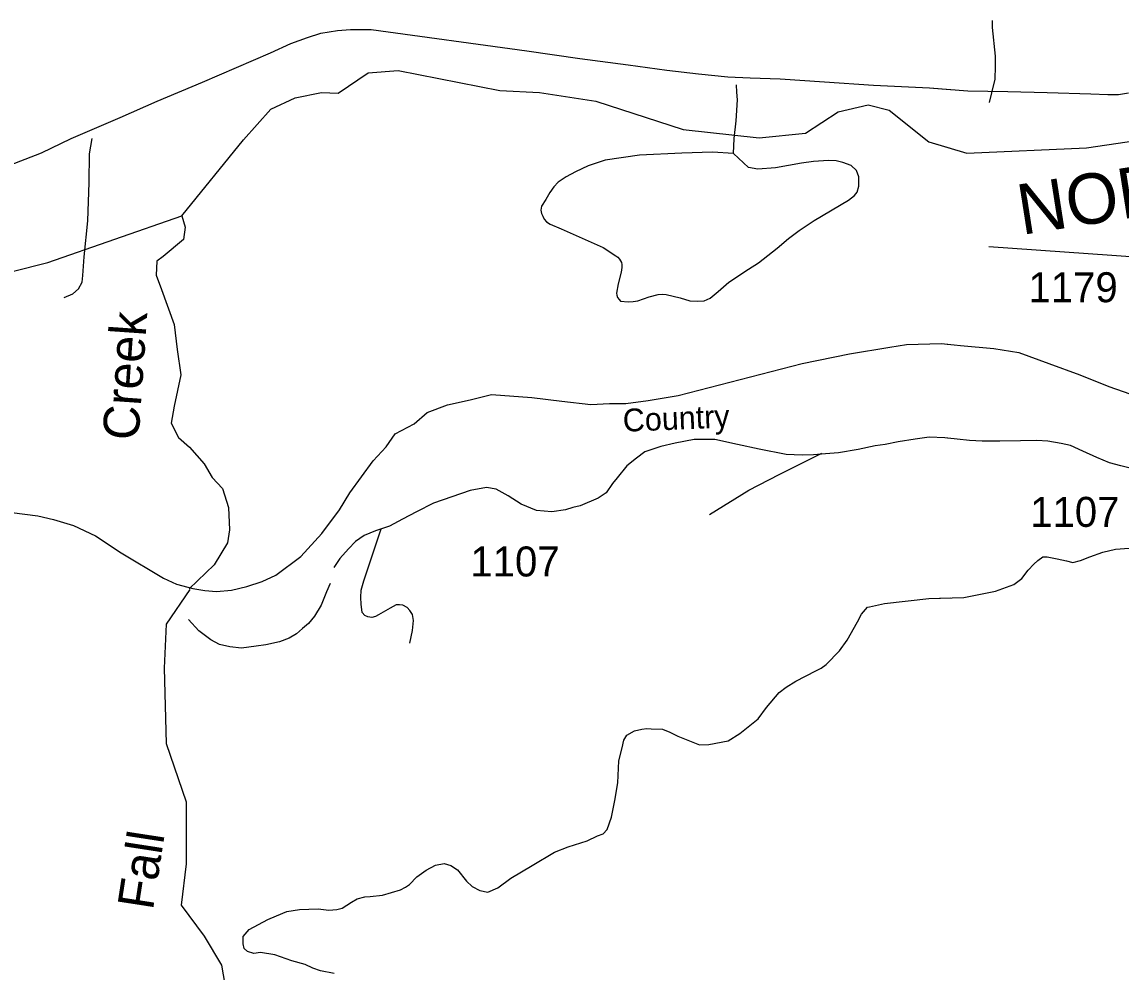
# Model space of a CAD drawing. Extents: x 990631 to 1056237, y 535999 to 585651.
# Drawn here: x 1017384 to 1021960, y 549002 to 552960 of the extents above; entities that cross this region are included whole.
import ezdxf

# ---------------------------------------------------------------- set-up
doc = ezdxf.new("R2010")
doc.units = 0
for name, color, linetype in [('Exist Hydrographic Creek Single Shore', 7, 'Continuous'), ('Exist Hydrographic Creek Single Shore Label', 7, 'Continuous'), ('Exist Hydrographic River Shore', 7, 'Continuous'), ('Exist Hydrographic River Shore Label', 7, 'Continuous'), ('Exist Railroad Mainline', 7, 'Continuous'), ('Exist Road Non-System Type 51', 7, 'Continuous'), ('Exist Road Primary US Attributed', 7, 'Continuous'), ('Exist Road Secondary Type 41 Attributed', 7, 'Continuous'), ('Exist Road Secondary Type 51 Attributed', 7, 'Continuous'), ('Exist Road Secondary Type 51 Label', 7, 'Continuous'), ('Exist Road Secondary Type 51 Number Label', 7, 'Continuous')]:
    doc.layers.add(name, color=color, linetype=linetype)

msp = doc.modelspace()

# ---------------------------------------------------------------- linework, layer by layer
at = {"layer": 'Exist Hydrographic Creek Single Shore'}
for points in [[(1018048.7, 552152.7), (1018063.4, 552104.9), (1018056, 552053.4), (1017971.5, 551983.6), (1017945.5, 551963.8), (1017941.8, 551905.7), (1017964.4, 551845.7), (1018017.4, 551699.8), (1018030.2, 551595.7), (1018045, 551489.6), (1018017.3, 551359.5), (1018004.7, 551288.4), (1018034.8, 551229), (1018081.1, 551189.2), (1018141.7, 551119.5), (1018176.1, 551062.6), (1018217.9, 551016.6), (1018243, 550937.1), (1018247.2, 550845.1), (1018238.8, 550790.7), (1018184.5, 550698.7), (1018080, 550598.4)], [(1018048.7, 552152.7), (1018063.4, 552104.9), (1018056, 552053.4), (1017971.5, 551983.6), (1017945.5, 551963.8), (1017941.8, 551905.7), (1017964.4, 551845.7), (1018017.4, 551699.8), (1018030.2, 551595.7), (1018045, 551489.6), (1018017.3, 551359.5), (1018004.7, 551288.4), (1018034.8, 551229), (1018081.1, 551189.2), (1018141.7, 551119.5), (1018176.1, 551062.6), (1018217.9, 551016.6), (1018243, 550937.1), (1018247.2, 550845.1), (1018238.8, 550790.7), (1018184.5, 550698.7), (1018080, 550598.4)], [(1018082.9, 550596.4), (1017983.8, 550452), (1017975.5, 550268), (1017983.8, 549954.3), (1018067.4, 549711.8), (1018067.4, 549452.5), (1018046.5, 549281.1), (1018142.7, 549151.4), (1018213.7, 549030.1), (1018251.3, 548812.7), (1018335, 548540.8), (1018318.2, 548168.7), (1018230.4, 547984.6)]]:
    msp.add_lwpolyline(points, dxfattribs=at)
at = {"layer": 'Exist Hydrographic River Shore'}
for points in [[(1018048.7, 552152.7), (1018305.9, 552468.8), (1018419.8, 552597.5), (1018520.6, 552644.8), (1018630.8, 552666.9), (1018700.6, 552663.2), (1018825.5, 552747.8), (1018950.5, 552758.8), (1019373, 552674.3), (1019538.3, 552666.9), (1019773.4, 552630.1), (1020137.2, 552512.5), (1020452.7, 552478.2), (1020646, 552497.7), (1020781.9, 552585.9), (1020906.8, 552615.3), (1020995, 552593.2), (1021160.3, 552460.9), (1021249.1, 552434)], [(1018048.7, 552152.7), (1018305.9, 552468.8), (1018419.8, 552597.5), (1018520.6, 552644.8), (1018630.8, 552666.9), (1018700.6, 552663.2), (1018825.5, 552747.8), (1018950.5, 552758.8), (1019373, 552674.3), (1019538.3, 552666.9), (1019773.4, 552630.1), (1020137.2, 552512.5), (1020452.7, 552478.2), (1020646, 552497.7), (1020781.9, 552585.9), (1020906.8, 552615.3), (1020995, 552593.2), (1021160.3, 552460.9), (1021318.3, 552413.1), (1021815.9, 552435.4), (1022286.2, 552505.3)], [(1015129.9, 551945.2), (1015446.3, 551998.1), (1015637.4, 552056.9), (1015747.6, 552126.8), (1015890.9, 552174.6), (1016004.8, 552145.2), (1016151.7, 552034.9), (1016559.5, 551851.1), (1016705.1, 551800.1), (1017049.4, 551847.5), (1017491.3, 551958.2), (1018048.7, 552152.7)], [(1015129.9, 551945.2), (1015446.3, 551998.1), (1015637.4, 552056.9), (1015747.6, 552126.8), (1015890.9, 552174.6), (1016004.8, 552145.2), (1016151.7, 552034.9), (1016559.5, 551851.1), (1016705.1, 551800.1), (1017049.4, 551847.5), (1017491.3, 551958.2), (1018048.7, 552152.7)]]:
    msp.add_lwpolyline(points, dxfattribs=at)
at = {"layer": 'Exist Railroad Mainline'}
for points in [[(1017341.8, 550917.2), (1017449.9, 550903.4), (1017515.4, 550887.3), (1017598.7, 550861.9), (1017689, 550818.9), (1017795.9, 550748.7), (1017973.4, 550643.1), (1018026.9, 550617.7), (1018094.7, 550600.4), (1018145.3, 550591.2), (1018193.6, 550587.3), (1018255.7, 550593.5), (1018320, 550607.9), (1018383.3, 550629.7), (1018440.7, 550656.2), (1018545.3, 550733.8), (1018631.5, 550829.2), (1018705.1, 550928.1), (1018749.4, 550998.1), (1018845.5, 551131.9), (1018899.4, 551190.3), (1018937.5, 551244.8), (1019016.9, 551286.6), (1019071.2, 551332.6), (1019155.8, 551365), (1019250.4, 551385.9), (1019338.8, 551407.9), (1019506, 551395.3), (1019631.8, 551380), (1019751.6, 551366), (1019830.3, 551370.5), (1019898.5, 551370.1), (1019990.9, 551382.8), (1020116.3, 551403.7), (1020631.6, 551537.1), (1020829.9, 551577.4), (1020996.9, 551605.9), (1021066.4, 551616.5), (1021212.7, 551620.7), (1021249.1, 551616.9)], [(1017341.8, 550917.2), (1017449.9, 550903.4), (1017515.4, 550887.3), (1017598.7, 550861.9), (1017689, 550818.9), (1017795.9, 550748.7), (1017973.4, 550643.1), (1018026.9, 550617.7), (1018094.7, 550600.4), (1018145.3, 550591.2), (1018193.6, 550587.3), (1018255.7, 550593.5), (1018320, 550607.9), (1018383.3, 550629.7), (1018440.7, 550656.2), (1018545.3, 550733.8), (1018631.5, 550829.2), (1018705.1, 550928.1), (1018749.4, 550998.1), (1018845.5, 551131.9), (1018899.4, 551190.3), (1018937.5, 551244.8), (1019016.9, 551286.6), (1019071.2, 551332.6), (1019155.8, 551365), (1019250.4, 551385.9), (1019338.8, 551407.9), (1019506, 551395.3), (1019631.8, 551380), (1019751.6, 551366), (1019830.3, 551370.5), (1019898.5, 551370.1), (1019990.9, 551382.8), (1020116.3, 551403.7), (1020631.6, 551537.1), (1020829.9, 551577.4), (1020996.9, 551605.9), (1021066.4, 551616.5), (1021212.7, 551620.7), (1021292.1, 551612.4), (1021430.1, 551599.8), (1021534.6, 551583.1), (1021660, 551537.1), (1021788.2, 551489.8)], [(1021788.2, 551489.8), (1021908.7, 551441.8), (1022028.9, 551400.3)]]:
    msp.add_lwpolyline(points, dxfattribs=at)
at = {"layer": 'Exist Road Non-System Type 51'}
for points in [[(1021424.1, 552966.7), (1021423.1, 552936.7), (1021435.3, 552818.2), (1021435.8, 552774.2), (1021434, 552722.2), (1021420.2, 552664.7), (1021410.8, 552624.9)], [(1020347, 552412.3), (1020349.1, 552474.2), (1020357.6, 552547.9), (1020362.6, 552635.8), (1020359.6, 552667.9), (1020358.6, 552698.1)], [(1017559.4, 551812.7), (1017595.9, 551827.6), (1017618.5, 551848.9), (1017633.5, 551876.4), (1017636.4, 551904.2), (1017643, 551982.1), (1017658, 552131.6), (1017663.3, 552291.6), (1017665.3, 552411.6), (1017675.4, 552475.4)], [(1020347, 552412.3), (1020259.1, 552417.2), (1020131, 552413.4), (1019954.6, 552405.4), (1019811.7, 552384.1), (1019741, 552360.5), (1019688.1, 552336.1), (1019649.3, 552315.5), (1019616.6, 552292.6), (1019597.8, 552273.1), (1019581.2, 552249.7), (1019564.2, 552220.2), (1019547.2, 552192.7), (1019544.7, 552176.8), (1019546.2, 552162.7), (1019551.7, 552150.6), (1019557.5, 552138.3), (1019567.1, 552128.1), (1019582.7, 552117.6), (1019628.1, 552098.1), (1019703.1, 552065.6), (1019803.6, 552020.1), (1019856.5, 551986.2), (1019864.4, 551980.1), (1019872, 551971.7), (1019875.9, 551965.6), (1019879.5, 551957.6), (1019881.4, 551949.5), (1019880.9, 551937.5), (1019878.3, 551917.6), (1019866.6, 551869.8), (1019859.4, 551830.1), (1019861, 551822.1), (1019862.8, 551812), (1019870.4, 551803.7), (1019876.3, 551797.6), (1019908.3, 551794.5), (1019928.3, 551795.7), (1019948.4, 551799.1), (1019994.9, 551815.6), (1020033.3, 551824.2), (1020049.3, 551825.7), (1020065.3, 551825.2), (1020124.9, 551811.2), (1020164.4, 551798), (1020196.4, 551796.9), (1020224.4, 551797.9), (1020248.9, 551809.1), (1020281.9, 551838), (1020327.2, 551876.5), (1020408.9, 551929.9), (1020449.9, 551956.4), (1020527.9, 552017.9), (1020575.4, 552058.3), (1020620.4, 552090.9), (1020681.9, 552132.8), (1020824.9, 552218.2), (1020849.5, 552237.3), (1020861.9, 552251), (1020868.9, 552276.7), (1020868, 552314.7), (1020859, 552341.1), (1020835.6, 552362), (1020802, 552375.1), (1020774.4, 552382), (1020742.4, 552383.1), (1020680.1, 552379.1), (1020629.9, 552372.7), (1020521.1, 552352.3), (1020447, 552346.8), (1020409.1, 552354.2), (1020347, 552412.3)], [(1020246.9, 550908.6), (1020410.4, 551009.1), (1020536.6, 551075), (1020713.6, 551164)], [(1018998.1, 550371.8), (1019010, 550425.4), (1019013.5, 550467.3), (1019010.2, 550491.4), (1018998.7, 550507.9), (1018987.1, 550520.3), (1018969.5, 550530.9), (1018955.5, 550531.3), (1018941.6, 550531.8), (1018917.1, 550518.7), (1018868.1, 550490.3), (1018855.7, 550482.7), (1018839.7, 550479.3), (1018823.7, 550481.8), (1018811.8, 550488), (1018800.3, 550500.5), (1018795.6, 550534.8), (1018794.3, 550562.8), (1018795.3, 550592.8), (1018806.7, 550632.4), (1018835.4, 550715.4), (1018879.2, 550848.2)], [(1020050.8, 550014.5), (1020080.6, 550001.5), (1020114.1, 549984.4), (1020205, 549949.3), (1020243, 549950), (1020323.5, 549965.4), (1020372.6, 549995.8), (1020448.6, 550057.3), (1020484.2, 550104.2), (1020536.2, 550166.3), (1020565.1, 550189.6), (1020606, 550214.1), (1020689.5, 550257.3), (1020711.8, 550268.6), (1020732.3, 550284), (1020788.2, 550340.1), (1020819.7, 550385.1), (1020862.3, 550461.6), (1020879.3, 550493.1), (1020904.5, 550522.4), (1020912.6, 550524.1), (1020975.1, 550538), (1021159.7, 550557.9), (1021306.1, 550562.9), (1021437, 550588.7), (1021514, 550616.1), (1021546.9, 550641.1), (1021574, 550676.2), (1021596.7, 550701.3), (1021613.4, 550716.8), (1021634, 550732.2), (1021651.9, 550731.6), (1021693.6, 550724.2), (1021733.4, 550714.7), (1021759.1, 550708), (1021791.5, 550717), (1021830, 550731.6), (1021884.6, 550751.9), (1021937.1, 550764.1), (1022031.4, 550771)], [(1018666.2, 550620.4), (1018651.2, 550585.5), (1018629.2, 550530.3), (1018601.7, 550485.1), (1018576.7, 550454), (1018551.8, 550432.7), (1018527.2, 550411.5), (1018496.6, 550392.6), (1018456.1, 550378), (1018399.6, 550365.7), (1018359.3, 550359.1), (1018297.1, 550351.2), (1018249.2, 550356.7), (1018205.4, 550366.2), (1018170.2, 550385.5), (1018119.3, 550423.2), (1018076.9, 550470.6)], [(1020050.8, 550014.5), (1020080.6, 550001.5), (1020114.1, 549984.4), (1020205, 549949.3), (1020243, 549950), (1020323.5, 549965.4), (1020372.6, 549995.8), (1020448.6, 550057.3), (1020484.2, 550104.2), (1020536.2, 550166.3), (1020565.1, 550189.6), (1020606, 550214.1), (1020689.5, 550257.3), (1020711.8, 550268.6), (1020732.3, 550284), (1020788.2, 550340.1), (1020819.7, 550385.1), (1020862.3, 550461.6), (1020879.3, 550493.1), (1020904.5, 550522.4), (1020912.6, 550524.1), (1020975.1, 550538), (1021159.7, 550557.9), (1021249.1, 550561)], [(1018684.1, 548995.3), (1018626.5, 549007.3), (1018594.8, 549018.3), (1018563.2, 549033.4), (1018507.7, 549049.3), (1018436.6, 549073.7), (1018376.8, 549083.7), (1018348.7, 549078.7), (1018322.9, 549087.4), (1018309.3, 549099.9), (1018304.1, 549120.2), (1018305.1, 549150), (1018329.9, 549179.3), (1018407.4, 549220.8), (1018443.9, 549235.6), (1018486.7, 549254.2), (1018538.9, 549262.3), (1018617.1, 549265.8), (1018660.8, 549260.3), (1018695.1, 549263.2), (1018717.2, 549268.5), (1018756.1, 549293.2), (1018778.6, 549306.5), (1018810.8, 549315.3), (1018832.8, 549316.6), (1018885.2, 549323), (1018959.8, 549344.5), (1018980.3, 549355.7), (1018996.7, 549367.1), (1019027.7, 549398.1), (1019066.7, 549426.9), (1019105.3, 549447.6), (1019141.7, 549454.4), (1019169.5, 549445.5), (1019196.8, 549428.5), (1019235.2, 549381.3), (1019258.6, 549358.4), (1019290.1, 549341.4), (1019323.7, 549334.3), (1019364.5, 549352.9), (1019419.7, 549393.2), (1019507.6, 549446.2), (1019601.6, 549501.2), (1019658.2, 549523.2), (1019737.2, 549548.7), (1019780, 549569.2), (1019804.2, 549578.3), (1019820.9, 549596), (1019838.6, 549647.2), (1019852.8, 549717), (1019865.3, 549790.5), (1019868.5, 549882.5), (1019882.2, 549936), (1019889.3, 549967.9), (1019902.1, 549989.5), (1019934.6, 550006.4), (1019964.8, 550013.4), (1019985.1, 550016.6), (1020002.9, 550016), (1020050.8, 550014.5)]]:
    msp.add_lwpolyline(points, dxfattribs=at)
at = {"layer": 'Exist Road Primary US Attributed'}
for points in [[(1017310.6, 552355.2), (1017465, 552415.8), (1017588.7, 552474.6), (1017792.3, 552562.8), (1017945.8, 552630.4), (1018135.3, 552709.8), (1018418.7, 552832.2), (1018502.9, 552870.8), (1018572.2, 552896.3), (1018628.4, 552913.8), (1018698, 552924.9), (1018752, 552929), (1018837.1, 552928.3), (1019485.5, 552840.5), (1019705.8, 552808.5), (1019907.9, 552782.2), (1020068.5, 552760.1), (1020200, 552744.8), (1020323.2, 552732.4), (1020416, 552728.2), (1020540.5, 552724), (1020724.7, 552711.6), (1020929.5, 552697.7), (1021162.1, 552685.3), (1021249.1, 552678.5)], [(1017310.6, 552355.2), (1017465, 552415.8), (1017588.7, 552474.6), (1017792.3, 552562.8), (1017945.8, 552630.4), (1018135.3, 552709.8), (1018418.7, 552832.2), (1018502.9, 552870.8), (1018572.2, 552896.3), (1018628.4, 552913.8), (1018698, 552924.9), (1018752, 552929), (1018837.1, 552928.3), (1019485.5, 552840.5), (1019705.8, 552808.5), (1019907.9, 552782.2), (1020068.5, 552760.1), (1020200, 552744.8), (1020323.2, 552732.4), (1020416, 552728.2), (1020540.5, 552724), (1020724.7, 552711.6), (1020929.5, 552697.7), (1021162.1, 552685.3), (1021322.7, 552672.8), (1021488.8, 552670), (1021652.1, 552665.9), (1021834.9, 552660.3), (1021905.5, 552657.6), (1021949.8, 552657.6), (1021991.3, 552664.5)]]:
    msp.add_lwpolyline(points, dxfattribs=at)
at = {"layer": 'Exist Road Secondary Type 41 Attributed'}
msp.add_lwpolyline([(1023399.1, 552396.9), (1023356.3, 552392.1), (1023311.9, 552386.9), (1023244.1, 552379.1), (1023197.2, 552368.6), (1023165.9, 552342.5), (1023163.3, 552300.8), (1023158.1, 552261.6), (1023165.9, 552222.5), (1023163.3, 552175.5), (1023160.1, 552088.2), (1023143.3, 552008.7), (1023121.6, 551990.3), (1023082.5, 551992.9), (1023022.5, 551998.1), (1022889.5, 552003.3), (1022787.8, 551998.1), (1022722.6, 552000.7), (1022678.3, 551992.9), (1022636.6, 551987.7), (1022595.9, 551977), (1022511.3, 551959.7), (1022452.9, 551949.6), (1021410, 552022.9)], dxfattribs=at)
at = {"layer": 'Exist Road Secondary Type 51 Attributed'}
for points in [[(1021249.1, 551225.2), (1021225.9, 551227.7), (1021161.5, 551230), (1021102.9, 551221.9), (1021031.6, 551210.4), (1020977.6, 551200.1), (1020936.4, 551194.8), (1020865, 551179.4), (1020783.4, 551165.3), (1020729.3, 551161), (1020678.8, 551156.4), (1020631.6, 551155.2), (1020565.8, 551157.9), (1020453.4, 551180.1), (1020363.1, 551200.4), (1020269, 551220.7), (1020182.4, 551220.7), (1020103.1, 551205.9), (1020044.1, 551191.1), (1019977.8, 551169), (1019941.9, 551142.6), (1019901.7, 551110.4), (1019861.5, 551060.9), (1019843, 551038), (1019816.6, 550998.8), (1019783.3, 550977), (1019707.4, 550944.8), (1019677.6, 550937.9), (1019646.5, 550927.6), (1019590.2, 550919.5), (1019525.8, 550924.7), (1019462.6, 550951.1), (1019408.2, 550986.4), (1019358.4, 551014.1), (1019317.8, 551020.7), (1019250, 551008), (1019096.6, 550955), (1019026.6, 550920), (1018967.6, 550888.6), (1018914.1, 550859.1), (1018855.1, 550840.7), (1018809.1, 550820.4), (1018772.2, 550796.4), (1018742.7, 550765), (1018707.7, 550724.5), (1018681.9, 550687.6)], [(1022044.3, 551090.3), (1021959.3, 551110.4), (1021912.1, 551124.2), (1021859.3, 551146), (1021800.6, 551172.5), (1021750.1, 551195.5), (1021711, 551204.7), (1021655.8, 551213.9), (1021609.8, 551217.3), (1021542, 551215.6), (1021455.8, 551213.3), (1021381.1, 551213.3), (1021329.4, 551216.8), (1021225.9, 551227.7), (1021161.5, 551230), (1021102.9, 551221.9), (1021031.6, 551210.4), (1020977.6, 551200.1), (1020936.4, 551194.8), (1020865, 551179.4), (1020783.4, 551165.3), (1020729.3, 551161), (1020678.8, 551156.4), (1020631.6, 551155.2), (1020565.8, 551157.9), (1020453.4, 551180.1), (1020363.1, 551200.4), (1020269, 551220.7), (1020182.4, 551220.7), (1020103.1, 551205.9), (1020044.1, 551191.1), (1019977.8, 551169), (1019941.9, 551142.6), (1019901.7, 551110.4), (1019861.5, 551060.9), (1019843, 551038), (1019816.6, 550998.8), (1019783.3, 550977), (1019707.4, 550944.8), (1019677.6, 550937.9), (1019646.5, 550927.6), (1019590.2, 550919.5), (1019525.8, 550924.7), (1019462.6, 550951.1), (1019408.2, 550986.4), (1019358.4, 551014.1), (1019317.8, 551020.7), (1019250, 551008), (1019096.6, 550955), (1019026.6, 550920), (1018967.6, 550888.6), (1018914.1, 550859.1), (1018855.1, 550840.7), (1018809.1, 550820.4), (1018772.2, 550796.4), (1018742.7, 550765), (1018707.7, 550724.5), (1018681.9, 550687.6)]]:
    msp.add_lwpolyline(points, dxfattribs=at)

# ---------------------------------------------------------------- texts
at = {"layer": 'Exist Hydrographic Creek Single Shore Label'}
for s, rotation, p in [('Creek', 86.0045, (1017868.3, 551214.5)), ('Creek', 86.0045, (1017868.3, 551214.5)), ('Fall', 81.2003, (1017928.6, 549256.6)), ('Fall', 81.2003, (1017928.6, 549256.6))]:
    msp.add_text(s, height=150, rotation=rotation, dxfattribs=at).set_placement(p)
at = {"layer": 'Exist Hydrographic River Shore Label'}
msp.add_text('NORTH', height=210, rotation=8.9066, dxfattribs=at).set_placement((1021546.4, 552072.7))
at = {"layer": 'Exist Road Secondary Type 51 Label'}
msp.add_text('Country', height=95, rotation=2.4, dxfattribs=at).set_placement((1019887.2, 551252.8))
msp.add_text('Country', height=95, rotation=2.4, dxfattribs=at).set_placement((1019887.2, 551252.8))
at = {"layer": 'Exist Road Secondary Type 51 Number Label'}
for s, p in [('1179', (1021574.5, 551792.6)), ('1107', (1021581.7, 550856.7)), ('1107', (1019250.6, 550650.1))]:
    msp.add_text(s, height=125, dxfattribs=at).set_placement(p)

doc.saveas('drawing.dxf')
